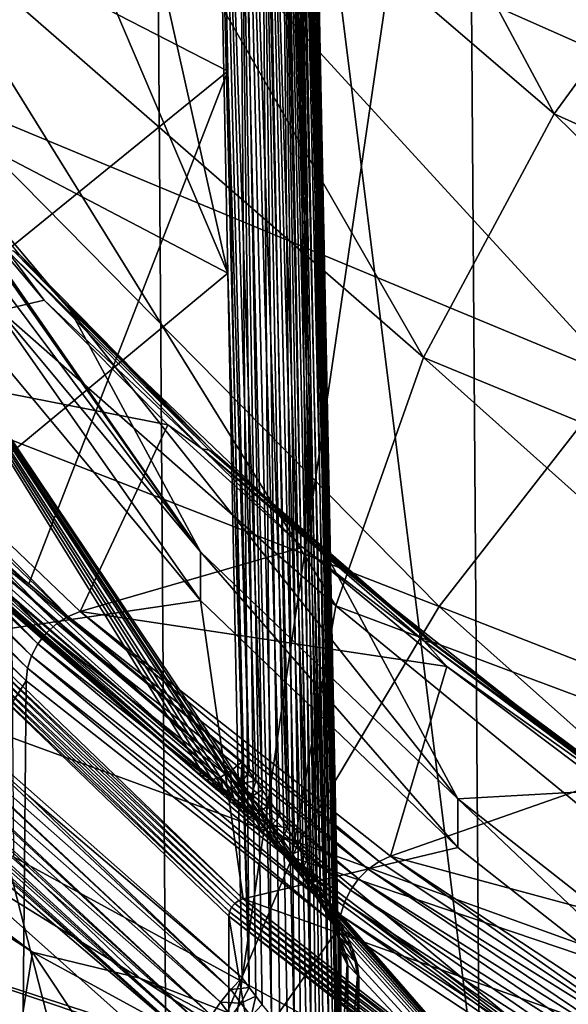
# Model space of a CAD drawing. Header units: metres. Extents: x -109 to 109, y -78 to 121.
# Tile 396 of 656: x -19.42 to -17.66, y -62.37 to -59.21. Entities that reach past the tile are written whole.
import ezdxf

# ---------------------------------------------------------------- set-up
doc = ezdxf.new("R2010")
doc.units = ezdxf.units.M
doc.layers.add('solid_508554_SW0001', color=7, linetype='CONTINUOUS')

msp = doc.modelspace()

# ---------------------------------------------------------------- linework, layer by layer
at = {"layer": 'solid_508554_SW0001'}
for points in [[(-17.944492, -62.709682, 15.484876), (-18.029377, -50.841457, 8.534775), (-19.532137, -50.021473, 9.955032)], [(-19.440191, -61.893551, 16.898458), (-17.944492, -62.709682, 15.484876), (-19.532137, -50.021473, 9.955032)], [(-16.312243, -63.457523, 14.189581), (-16.389404, -51.592838, 7.233348), (-18.029377, -50.841457, 8.534775)], [(-17.944492, -62.709682, 15.484876), (-16.312243, -63.457523, 14.189581), (-18.029377, -50.841457, 8.534775)], [(-20.641497, -50.914703, 8.418381), (-19.02648, -51.757244, 6.959062), (-20.549398, -63.05127, 15.519061)], [(-19.02648, -51.757244, 6.959062), (-18.941599, -63.890045, 14.06626), (-20.549398, -63.05127, 15.519061)], [(-19.02648, -51.757244, 6.959062), (-17.274378, -52.528263, 5.623614), (-18.941599, -63.890045, 14.06626)], [(-17.274378, -52.528263, 5.623614), (-17.197321, -64.657623, 12.736773), (-18.941599, -63.890045, 14.06626)], [(-19.88336, -58.791054, 34.678253), (-18.751396, -59.372459, 35.027596), (-18.796524, -57.156048, 33.695839)], [(-18.68384, -61.6194, 36.376766), (-18.796524, -57.156048, 33.695839), (-18.751396, -59.372459, 35.027596)], [(-18.641369, -61.679024, 36.405682), (-18.718899, -57.160484, 33.686584), (-18.796524, -57.156048, 33.695839)], [(-18.66218, -61.649467, 36.392166), (-18.641369, -61.679024, 36.405682), (-18.796524, -57.156048, 33.695839)], [(-18.68384, -61.6194, 36.376766), (-18.66218, -61.649467, 36.392166), (-18.796524, -57.156048, 33.695839)], [(-18.560406, -61.801609, 36.445557), (-18.646563, -57.175045, 33.660385), (-18.718899, -57.160484, 33.686584)], [(-18.584919, -61.763161, 36.435844), (-18.560406, -61.801609, 36.445557), (-18.718899, -57.160484, 33.686584)], [(-18.611891, -61.722263, 36.42271), (-18.584919, -61.763161, 36.435844), (-18.718899, -57.160484, 33.686584)], [(-18.641369, -61.679024, 36.405682), (-18.611891, -61.722263, 36.42271), (-18.718899, -57.160484, 33.686584)], [(-18.499353, -61.903954, 36.458202), (-18.584446, -57.198734, 33.619019), (-18.646563, -57.175045, 33.660385)], [(-18.5177, -61.872025, 36.45644), (-18.499353, -61.903954, 36.458202), (-18.646563, -57.175045, 33.660385)], [(-18.538019, -61.837906, 36.452316), (-18.5177, -61.872025, 36.45644), (-18.646563, -57.175045, 33.660385)], [(-18.560406, -61.801609, 36.445557), (-18.538019, -61.837906, 36.452316), (-18.646563, -57.175045, 33.660385)], [(-18.44364, -62.011032, 36.446461), (-18.536776, -57.229939, 33.565308), (-18.584446, -57.198734, 33.619019)], [(-18.455074, -61.987312, 36.451794), (-18.44364, -62.011032, 36.446461), (-18.584446, -57.198734, 33.619019)], [(-18.468122, -61.961575, 36.455666), (-18.455074, -61.987312, 36.451794), (-18.584446, -57.198734, 33.619019)], [(-18.482849, -61.933819, 36.457874), (-18.468122, -61.961575, 36.455666), (-18.584446, -57.198734, 33.619019)], [(-18.499353, -61.903954, 36.458202), (-18.482849, -61.933819, 36.457874), (-18.584446, -57.198734, 33.619019)], [(-18.41238, -62.086407, 36.414314), (-18.506804, -57.266533, 33.502907), (-18.536776, -57.229939, 33.565308)], [(-18.425285, -62.05254, 36.432159), (-18.41238, -62.086407, 36.414314), (-18.536776, -57.229939, 33.565308)], [(-18.44364, -62.011032, 36.446461), (-18.425285, -62.05254, 36.432159), (-18.536776, -57.229939, 33.565308)], [(-17.704557, -59.509113, 40.804409), (-19.419413, -58.037533, 40.039486), (-18.904879, -57.270119, 41.36869)], [(-17.704557, -59.509113, 40.804409), (-18.904879, -57.270119, 41.36869), (-17.150713, -58.748363, 42.12207)], [(-18.506804, -57.266533, 33.502907), (-18.397896, -62.152397, 36.348068), (-18.496571, -57.306026, 33.436073)], [(-18.399374, -62.135303, 36.371914), (-18.397896, -62.152397, 36.348068), (-18.506804, -57.266533, 33.502907)], [(-18.404032, -62.11356, 36.394089), (-18.399374, -62.135303, 36.371914), (-18.506804, -57.266533, 33.502907)], [(-18.41238, -62.086407, 36.414314), (-18.404032, -62.11356, 36.394089), (-18.506804, -57.266533, 33.502907)], [(-18.397896, -62.152397, 36.348068), (-18.496571, -57.609501, 32.910439), (-18.496571, -57.306026, 33.436073)], [(-18.404106, -62.575062, 35.594505), (-18.506796, -57.647617, 32.842846), (-18.496571, -57.609501, 32.910439)], [(-18.397896, -62.152397, 36.348068), (-18.397896, -62.55455, 35.651524), (-18.496571, -57.609501, 32.910439)], [(-18.399399, -62.566738, 35.624565), (-18.496571, -57.609501, 32.910439), (-18.397896, -62.55455, 35.651524)], [(-18.399399, -62.566738, 35.624565), (-18.404106, -62.575062, 35.594505), (-18.496571, -57.609501, 32.910439)], [(-18.425508, -62.577377, 35.522408), (-18.53676, -57.683361, 32.779949), (-18.506796, -57.647617, 32.842846)], [(-18.412527, -62.578945, 35.560745), (-18.425508, -62.577377, 35.522408), (-18.506796, -57.647617, 32.842846)], [(-18.404106, -62.575062, 35.594505), (-18.412527, -62.578945, 35.560745), (-18.506796, -57.647617, 32.842846)], [(-18.483166, -62.540085, 35.406803), (-18.584425, -57.714279, 32.726063), (-18.53676, -57.683361, 32.779949)], [(-18.468435, -62.552074, 35.431908), (-18.483166, -62.540085, 35.406803), (-18.53676, -57.683361, 32.779949)], [(-18.455376, -62.56163, 35.456108), (-18.468435, -62.552074, 35.431908), (-18.53676, -57.683361, 32.779949)], [(-18.443922, -62.568913, 35.479301), (-18.455376, -62.56163, 35.456108), (-18.53676, -57.683361, 32.779949)], [(-18.425508, -62.577377, 35.522408), (-18.443922, -62.568913, 35.479301), (-18.53676, -57.683361, 32.779949)], [(-19.697702, -59.443077, 42.127827), (-19.072004, -58.641312, 43.516521), (-21.198177, -57.703152, 41.718082)], [(-18.538305, -62.487286, 35.326668), (-18.646545, -57.738262, 32.68486), (-18.584425, -57.714279, 32.726063)], [(-18.518005, -62.507915, 35.354099), (-18.538305, -62.487286, 35.326668), (-18.584425, -57.714279, 32.726063)], [(-18.49967, -62.525414, 35.380817), (-18.518005, -62.507915, 35.354099), (-18.584425, -57.714279, 32.726063)], [(-18.483166, -62.540085, 35.406803), (-18.49967, -62.525414, 35.380817), (-18.584425, -57.714279, 32.726063)], [(-18.683865, -62.31287, 35.17556), (-18.796516, -57.75948, 32.650669), (-18.718884, -57.753681, 32.659142)], [(-18.612059, -62.403923, 35.24152), (-18.718884, -57.753681, 32.659142), (-18.646545, -57.738262, 32.68486)], [(-18.662237, -62.341198, 35.193871), (-18.683865, -62.31287, 35.17556), (-18.718884, -57.753681, 32.659142)], [(-18.641466, -62.367638, 35.212669), (-18.662237, -62.341198, 35.193871), (-18.718884, -57.753681, 32.659142)], [(-18.612059, -62.403923, 35.24152), (-18.641466, -62.367638, 35.212669), (-18.718884, -57.753681, 32.659142)], [(-18.58514, -62.435692, 35.270298), (-18.612059, -62.403923, 35.24152), (-18.646545, -57.738262, 32.68486)], [(-18.560663, -62.463299, 35.298672), (-18.58514, -62.435692, 35.270298), (-18.646545, -57.738262, 32.68486)], [(-18.538305, -62.487286, 35.326668), (-18.560663, -62.463299, 35.298672), (-18.646545, -57.738262, 32.68486)], [(-18.751398, -60.021015, 33.904263), (-19.88336, -59.427773, 33.57542), (-19.716505, -57.75948, 32.650669)], [(-18.751398, -60.021015, 33.904263), (-19.716505, -57.75948, 32.650669), (-19.25651, -57.75948, 32.650669)], [(-18.751398, -60.021015, 33.904263), (-19.25651, -57.75948, 32.650669), (-18.796516, -57.75948, 32.650669)], [(-18.751398, -60.021015, 33.904263), (-18.796516, -57.75948, 32.650669), (-18.683865, -62.31287, 35.17556)], [(-16.806164, -59.645794, 44.938564), (-18.316025, -57.868122, 44.855724), (-19.072004, -58.641312, 43.516521)], [(-16.806164, -59.645794, 44.938564), (-15.9977, -58.967403, 46.113567), (-18.316025, -57.868122, 44.855724)], [(-18.123713, -60.291103, 39.449966), (-19.809559, -58.823067, 38.678905), (-19.419413, -58.037533, 40.039486)], [(-18.123713, -60.291103, 39.449966), (-19.419413, -58.037533, 40.039486), (-17.704557, -59.509113, 40.804409)], [(-17.499825, -60.355247, 43.709755), (-19.072004, -58.641312, 43.516521), (-19.697702, -59.443077, 42.127827)], [(-17.499825, -60.355247, 43.709755), (-16.806164, -59.645794, 44.938564), (-19.072004, -58.641312, 43.516521)], [(-17.704557, -59.509113, 40.804409), (-17.150713, -58.748363, 42.12207), (-15.557302, -60.481857, 42.137756)], [(-19.88336, -58.791054, 34.678253), (-20.050219, -60.426064, 35.660664), (-18.751396, -59.372459, 35.027596)], [(-18.404993, -61.088379, 38.069046), (-20.072819, -59.621681, 37.295662), (-19.809559, -58.823067, 38.678905)], [(-18.404993, -61.088379, 38.069046), (-19.809559, -58.823067, 38.678905), (-18.123713, -60.291103, 39.449966)], [(-19.341503, -60.107101, 24.191444), (-20.087774, -60.283066, 23.886663), (-20.031881, -59.286644, 25.612522)], [(-19.463596, -59.944637, 24.480799), (-19.341503, -60.107101, 24.191444), (-20.031881, -59.286644, 25.612522)], [(-19.961403, -59.303051, 25.652235), (-19.946928, -59.320854, 25.668741), (-19.257683, -60.13974, 24.250393)], [(-19.961403, -59.303051, 25.652235), (-19.257683, -60.13974, 24.250393), (-19.420513, -59.960987, 24.512655)], [(-19.95879, -59.308186, 25.724571), (-19.958778, -59.310047, 25.740465), (-18.839952, -60.915432, 24.991379)], [(-19.9575, -59.308479, 25.709118), (-19.95879, -59.308186, 25.724571), (-18.839952, -60.915432, 24.991379)], [(-19.958778, -59.310047, 25.740465), (-19.95739, -59.314152, 25.756504), (-18.839952, -60.915432, 24.991379)], [(-19.955, -59.310818, 25.694426), (-19.9575, -59.308479, 25.709118), (-18.839952, -60.915432, 24.991379)], [(-19.95739, -59.314152, 25.756504), (-19.954578, -59.320534, 25.772284), (-18.839952, -60.915432, 24.991379)], [(-19.951418, -59.315022, 25.680874), (-19.955, -59.310818, 25.694426), (-18.839952, -60.915432, 24.991379)], [(-19.954578, -59.320534, 25.772284), (-19.95035, -59.329128, 25.787268), (-18.839952, -60.915432, 24.991379)], [(-19.946928, -59.320854, 25.668741), (-19.951418, -59.315022, 25.680874), (-18.839952, -60.915432, 24.991379)], [(-19.95035, -59.329128, 25.787268), (-19.944773, -59.339767, 25.800953), (-18.839952, -60.915432, 24.991379)], [(-19.257683, -60.13974, 24.250393), (-19.946928, -59.320854, 25.668741), (-18.839952, -60.915432, 24.991379)], [(-19.944773, -59.339767, 25.800953), (-19.938005, -59.352139, 25.812811), (-18.839952, -60.915432, 24.991379)], [(-19.938005, -59.352139, 25.812811), (-19.73229, -59.721828, 26.117285), (-18.839952, -60.915432, 24.991379)], [(-20.050219, -60.426064, 35.660664), (-19.390108, -61.017544, 36.01606), (-18.751396, -59.372459, 35.027596)], [(-19.390108, -61.017544, 36.01606), (-18.706264, -61.588871, 36.359348), (-18.751396, -59.372459, 35.027596)], [(-18.751396, -59.372459, 35.027596), (-18.706264, -61.588871, 36.359348), (-18.68384, -61.6194, 36.376766)], [(-18.751398, -60.021015, 33.904263), (-20.050219, -61.096073, 34.500172), (-19.88336, -59.427773, 33.57542)], [(-18.073944, -61.090916, 42.435535), (-19.697702, -59.443077, 42.127827), (-20.188845, -60.267937, 40.699127)], [(-18.073944, -61.090916, 42.435535), (-17.499825, -60.355247, 43.709755), (-19.697702, -59.443077, 42.127827)], [(-18.123713, -60.291103, 39.449966), (-17.704557, -59.509113, 40.804409), (-16.031416, -61.152794, 40.975662)], [(-17.704557, -59.509113, 40.804409), (-15.557302, -60.481857, 42.137756), (-16.031416, -61.152794, 40.975662)], [(-18.5462, -61.894901, 36.672203), (-20.072819, -59.621681, 37.295662), (-18.404993, -61.088379, 38.069046)], [(-18.588032, -61.847954, 36.674793), (-20.072819, -59.621681, 37.295662), (-18.5462, -61.894901, 36.672203)], [(-18.806547, -61.638927, 36.625889), (-18.843311, -61.608612, 36.609211), (-20.072819, -59.621681, 37.295662)], [(-19.532162, -61.033104, 36.263409), (-20.072819, -59.621681, 37.295662), (-18.843311, -61.608612, 36.609211)], [(-18.770363, -61.67001, 36.640114), (-18.806547, -61.638927, 36.625889), (-20.072819, -59.621681, 37.295662)], [(-18.734632, -61.701992, 36.65192), (-18.770363, -61.67001, 36.640114), (-20.072819, -59.621681, 37.295662)], [(-18.682837, -61.750683, 36.664982), (-18.734632, -61.701992, 36.65192), (-20.072819, -59.621681, 37.295662)], [(-18.650311, -61.782791, 36.670525), (-18.682837, -61.750683, 36.664982), (-20.072819, -59.621681, 37.295662)], [(-18.633833, -61.799522, 36.672531), (-18.650311, -61.782791, 36.670525), (-20.072819, -59.621681, 37.295662)], [(-18.588032, -61.847954, 36.674793), (-18.633833, -61.799522, 36.672531), (-20.072819, -59.621681, 37.295662)], [(-19.73229, -59.721828, 26.117285), (-19.527185, -60.09037, 26.420424), (-18.839952, -60.915432, 24.991379)], [(-19.463596, -59.944637, 24.480799), (-18.834684, -60.584473, 23.372578), (-19.341503, -60.107101, 24.191444)], [(-18.811941, -60.588505, 23.38892), (-18.834684, -60.584473, 23.372578), (-19.463596, -59.944637, 24.480799)], [(-19.440094, -59.949448, 24.495804), (-18.811941, -60.588505, 23.38892), (-19.463596, -59.944637, 24.480799)], [(-18.792994, -60.599403, 23.406887), (-18.811941, -60.588505, 23.38892), (-19.440094, -59.949448, 24.495804)], [(-19.420513, -59.960987, 24.512655), (-18.792994, -60.599403, 23.406887), (-19.440094, -59.949448, 24.495804)], [(-19.420513, -59.960987, 24.512655), (-19.257683, -60.13974, 24.250393), (-18.792994, -60.599403, 23.406887)], [(-18.751398, -60.021015, 33.904263), (-18.706264, -62.282558, 35.157852), (-20.050219, -61.096073, 34.500172)], [(-18.683865, -62.31287, 35.17556), (-18.706264, -62.282558, 35.157852), (-18.751398, -60.021015, 33.904263)], [(-19.527185, -60.09037, 26.420424), (-19.527723, -60.245522, 26.511694), (-18.840124, -61.071129, 25.081699)], [(-18.839952, -60.915432, 24.991379), (-19.527185, -60.09037, 26.420424), (-18.840124, -61.071129, 25.081699)], [(-19.341503, -60.107101, 24.191444), (-18.943964, -60.507477, 23.497974), (-20.087774, -60.283066, 23.886663)], [(-18.834684, -60.584473, 23.372578), (-18.943964, -60.507477, 23.497974), (-19.341503, -60.107101, 24.191444)], [(-19.257683, -60.13974, 24.250393), (-18.839952, -60.915432, 24.991379), (-18.013329, -61.708157, 23.618336)], [(-18.434237, -60.927029, 22.886766), (-19.257683, -60.13974, 24.250393), (-18.013329, -61.708157, 23.618336)], [(-18.792994, -60.599403, 23.406887), (-19.257683, -60.13974, 24.250393), (-18.434237, -60.927029, 22.886766)], [(-19.584198, -61.180492, 24.808702), (-18.840124, -61.071129, 25.081699), (-19.527723, -60.245522, 26.511694)], [(-18.524599, -61.847782, 41.124611), (-20.188845, -60.267937, 40.699127), (-20.542078, -61.110256, 39.240185)], [(-18.524599, -61.847782, 41.124611), (-18.073944, -61.090916, 42.435535), (-20.188845, -60.267937, 40.699127)], [(-19.264669, -61.122131, 22.443283), (-20.127817, -60.296791, 23.872812), (-20.087774, -60.283066, 23.886663)], [(-18.943964, -60.507477, 23.497974), (-19.226339, -61.10677, 22.459972), (-20.087774, -60.283066, 23.886663)], [(-19.264669, -61.122131, 22.443283), (-20.087774, -60.283066, 23.886663), (-19.226339, -61.10677, 22.459972)], [(-19.301098, -61.145321, 22.432381), (-20.165878, -60.31842, 23.864613), (-20.127817, -60.296791, 23.872812)], [(-19.264669, -61.122131, 22.443283), (-19.301098, -61.145321, 22.432381), (-20.127817, -60.296791, 23.872812)], [(-18.404993, -61.088379, 38.069046), (-18.123713, -60.291103, 39.449966), (-16.390022, -61.841415, 39.782932)], [(-18.123713, -60.291103, 39.449966), (-16.031416, -61.152794, 40.975662), (-16.390022, -61.841415, 39.782932)], [(-19.36121, -61.210251, 22.429787), (-20.228683, -60.380775, 23.866478), (-20.200066, -60.346886, 23.862467)], [(-19.333818, -61.175186, 22.427807), (-20.200066, -60.346886, 23.862467), (-20.165878, -60.31842, 23.864613)], [(-19.333818, -61.175186, 22.427807), (-19.36121, -61.210251, 22.429787), (-20.200066, -60.346886, 23.862467)], [(-19.301098, -61.145321, 22.432381), (-19.333818, -61.175186, 22.427807), (-20.165878, -60.31842, 23.864613)], [(-19.381914, -61.248772, 22.438221), (-20.250315, -60.418407, 23.87645), (-20.228683, -60.380775, 23.866478)], [(-19.36121, -61.210251, 22.429787), (-19.381914, -61.248772, 22.438221), (-20.228683, -60.380775, 23.866478)], [(-15.818118, -61.971386, 43.791054), (-17.499825, -60.355247, 43.709755), (-18.073944, -61.090916, 42.435535)], [(-19.394901, -61.288837, 22.452694), (-20.263885, -60.45792, 23.891888), (-20.250315, -60.418407, 23.87645)], [(-19.381914, -61.248772, 22.438221), (-19.394901, -61.288837, 22.452694), (-20.250315, -60.418407, 23.87645)], [(-18.839243, -61.631966, 36.561951), (-20.197104, -60.43729, 35.905411), (-19.532162, -61.033104, 36.263409)], [(-18.839243, -61.631966, 36.561951), (-20.196196, -60.450249, 35.882221), (-20.197104, -60.43729, 35.905411)], [(-20.088715, -60.452946, 35.684971), (-19.390108, -61.017544, 36.01606), (-20.050219, -60.426064, 35.660664)], [(-20.263885, -60.45792, 23.891888), (-19.39953, -61.328468, 22.472488), (-20.268721, -60.497353, 23.912024)], [(-19.394901, -61.288837, 22.452694), (-19.39953, -61.328468, 22.472488), (-20.263885, -60.45792, 23.891888)], [(-18.839243, -61.631966, 36.561951), (-20.192741, -60.460896, 35.858303), (-20.196196, -60.450249, 35.882221)], [(-18.825863, -61.645115, 36.512463), (-20.185251, -60.470551, 35.8288), (-20.192741, -60.460896, 35.858303)], [(-18.839243, -61.631966, 36.561951), (-18.825863, -61.645115, 36.512463), (-20.192741, -60.460896, 35.858303)], [(-18.825863, -61.645115, 36.512463), (-20.178419, -60.474869, 35.809361), (-20.185251, -60.470551, 35.8288)], [(-18.825863, -61.645115, 36.512463), (-20.162874, -60.478371, 35.775658), (-20.178419, -60.474869, 35.809361)], [(-18.804108, -61.647114, 36.464256), (-20.130962, -60.473045, 35.727295), (-20.155136, -60.478233, 35.762012)], [(-18.775501, -61.637817, 36.420708), (-20.124521, -60.470749, 35.719559), (-20.130962, -60.473045, 35.727295)], [(-18.804108, -61.647114, 36.464256), (-18.775501, -61.637817, 36.420708), (-20.130962, -60.473045, 35.727295)], [(-18.775501, -61.637817, 36.420708), (-20.092216, -60.455021, 35.687801), (-20.124521, -60.470749, 35.719559)], [(-18.742046, -61.617882, 36.384869), (-20.088715, -60.452946, 35.684971), (-20.092216, -60.455021, 35.687801)], [(-18.775501, -61.637817, 36.420708), (-18.742046, -61.617882, 36.384869), (-20.092216, -60.455021, 35.687801)], [(-20.088715, -60.452946, 35.684971), (-18.706264, -61.588871, 36.359348), (-19.390108, -61.017544, 36.01606)], [(-18.742046, -61.617882, 36.384869), (-18.706264, -61.588871, 36.359348), (-20.088715, -60.452946, 35.684971)], [(-20.293991, -62.733044, 25.203707), (-20.268721, -60.497353, 23.912024), (-19.39953, -61.328468, 22.472488)], [(-18.804108, -61.647114, 36.464256), (-20.155136, -60.478233, 35.762012), (-20.162874, -60.478371, 35.775658)], [(-18.825863, -61.645115, 36.512463), (-18.804108, -61.647114, 36.464256), (-20.162874, -60.478371, 35.775658)], [(-18.943964, -60.507477, 23.497974), (-18.512758, -60.899654, 22.818703), (-19.226339, -61.10677, 22.459972)], [(-18.834684, -60.584473, 23.372578), (-18.512758, -60.899654, 22.818703), (-18.943964, -60.507477, 23.497974)], [(-18.834684, -60.584473, 23.372578), (-18.121756, -61.201885, 22.303183), (-18.512758, -60.899654, 22.818703)], [(-18.099873, -61.205177, 22.320818), (-18.121756, -61.201885, 22.303183), (-18.834684, -60.584473, 23.372578)], [(-18.811941, -60.588505, 23.38892), (-18.099873, -61.205177, 22.320818), (-18.834684, -60.584473, 23.372578)], [(-18.081642, -61.21545, 22.339861), (-18.099873, -61.205177, 22.320818), (-18.811941, -60.588505, 23.38892)], [(-18.792994, -60.599403, 23.406887), (-18.081642, -61.21545, 22.339861), (-18.811941, -60.588505, 23.38892)], [(-18.792994, -60.599403, 23.406887), (-18.434237, -60.927029, 22.886766), (-18.081642, -61.21545, 22.339861)], [(-18.512758, -60.899654, 22.818703), (-18.049091, -61.282467, 22.155653), (-19.226339, -61.10677, 22.459972)], [(-18.839952, -60.915432, 24.991379), (-18.840124, -61.071129, 25.081699), (-18.013329, -61.86404, 23.708336)], [(-18.013329, -61.708157, 23.618336), (-18.839952, -60.915432, 24.991379), (-18.013329, -61.86404, 23.708336)], [(-18.121756, -61.201885, 22.303183), (-18.049091, -61.282467, 22.155653), (-18.512758, -60.899654, 22.818703)], [(-17.48233, -61.677242, 21.587362), (-18.434237, -60.927029, 22.886766), (-18.013329, -61.708157, 23.618336)], [(-18.081642, -61.21545, 22.339861), (-18.434237, -60.927029, 22.886766), (-17.48233, -61.677242, 21.587362)], [(-18.839243, -61.631966, 36.561951), (-19.532162, -61.033104, 36.263409), (-18.843311, -61.608612, 36.609211)], [(-19.584198, -61.180492, 24.808702), (-18.702929, -62.028023, 23.340733), (-18.840124, -61.071129, 25.081699)], [(-18.702929, -62.028023, 23.340733), (-18.013329, -61.86404, 23.708336), (-18.840124, -61.071129, 25.081699)], [(-18.742046, -62.319164, 35.170216), (-20.088715, -61.130566, 34.511303), (-20.050219, -61.096073, 34.500172)], [(-18.706264, -62.282558, 35.157852), (-19.390108, -61.699596, 34.834713), (-20.050219, -61.096073, 34.500172)], [(-18.742046, -62.319164, 35.170216), (-20.050219, -61.096073, 34.500172), (-19.390108, -61.699596, 34.834713)], [(-19.264669, -61.122131, 22.443283), (-19.226339, -61.10677, 22.459972), (-18.266451, -61.90847, 21.081303)], [(-18.049091, -61.282467, 22.155653), (-18.230108, -61.891544, 21.1007), (-19.226339, -61.10677, 22.459972)], [(-18.266451, -61.90847, 21.081303), (-19.226339, -61.10677, 22.459972), (-18.230108, -61.891544, 21.1007)], [(-18.5462, -61.894901, 36.672203), (-18.404993, -61.088379, 38.069046), (-16.630539, -62.542767, 38.568161)], [(-16.337065, -62.63636, 42.639282), (-18.073944, -61.090916, 42.435535), (-18.524599, -61.847782, 41.124611)], [(-18.404993, -61.088379, 38.069046), (-16.390022, -61.841415, 39.782932), (-16.630539, -62.542767, 38.568161)], [(-16.337065, -62.63636, 42.639282), (-15.818118, -61.971386, 43.791054), (-18.073944, -61.090916, 42.435535)], [(-18.848715, -62.620667, 39.785931), (-20.542078, -61.110256, 39.240185), (-20.754988, -61.964287, 37.76096)], [(-18.848715, -62.620667, 39.785931), (-18.524599, -61.847782, 41.124611), (-20.542078, -61.110256, 39.240185)], [(-18.775501, -62.360168, 35.169559), (-20.124521, -61.169422, 34.509426), (-20.092216, -61.134052, 34.511684)], [(-18.775501, -62.360168, 35.169559), (-20.092216, -61.134052, 34.511684), (-20.088715, -61.130566, 34.511303)], [(-18.742046, -62.319164, 35.170216), (-18.775501, -62.360168, 35.169559), (-20.088715, -61.130566, 34.511303)], [(-19.264669, -61.122131, 22.443283), (-18.300993, -61.933147, 21.067825), (-19.301098, -61.145321, 22.432381)], [(-19.264669, -61.122131, 22.443283), (-18.266451, -61.90847, 21.081303), (-18.300993, -61.933147, 21.067825)], [(-18.804108, -62.402527, 35.155838), (-20.130964, -61.177265, 34.507545), (-20.124521, -61.169422, 34.509426)], [(-18.775501, -62.360168, 35.169559), (-18.804108, -62.402527, 35.155838), (-20.124521, -61.169422, 34.509426)], [(-19.301098, -61.145321, 22.432381), (-18.332018, -61.964348, 21.060936), (-19.333818, -61.175186, 22.427807)], [(-19.301098, -61.145321, 22.432381), (-18.300993, -61.933147, 21.067825), (-18.332018, -61.964348, 21.060936)], [(-18.804108, -62.402527, 35.155838), (-20.155136, -61.209927, 34.494678), (-20.130964, -61.177265, 34.507545)], [(-19.612057, -61.194397, 24.801775), (-19.622686, -61.206501, 24.803057), (-18.729532, -62.043133, 23.331717)], [(-19.598764, -61.185413, 24.803724), (-19.612057, -61.194397, 24.801775), (-18.716839, -62.033577, 23.334663)], [(-19.612057, -61.194397, 24.801775), (-18.729532, -62.043133, 23.331717), (-18.716839, -62.033577, 23.334663)], [(-19.598764, -61.185413, 24.803724), (-18.702929, -62.028023, 23.340733), (-19.584198, -61.180492, 24.808702)], [(-19.598764, -61.185413, 24.803724), (-18.716839, -62.033577, 23.334663), (-18.702929, -62.028023, 23.340733)], [(-19.333818, -61.175186, 22.427807), (-18.35799, -62.00053, 21.06098), (-19.36121, -61.210251, 22.429787)], [(-19.333818, -61.175186, 22.427807), (-18.332018, -61.964348, 21.060936), (-18.35799, -62.00053, 21.06098)], [(-18.121756, -61.201885, 22.303183), (-17.32799, -61.794128, 21.277388), (-18.049091, -61.282467, 22.155653)], [(-17.307066, -61.796703, 21.296261), (-17.32799, -61.794128, 21.277388), (-18.121756, -61.201885, 22.303183)], [(-18.099873, -61.205177, 22.320818), (-17.307066, -61.796703, 21.296261), (-18.121756, -61.201885, 22.303183)], [(-18.825863, -62.443275, 35.130005), (-20.178419, -61.249252, 34.468094), (-20.162874, -61.221813, 34.487976)], [(-18.825863, -62.443275, 35.130005), (-20.162874, -61.221813, 34.487976), (-20.155136, -61.209927, 34.494678)], [(-18.804108, -62.402527, 35.155838), (-18.825863, -62.443275, 35.130005), (-20.155136, -61.209927, 34.494678)], [(-19.629543, -61.220463, 24.807436), (-19.63191, -61.234825, 24.814457), (-18.746231, -62.069958, 23.336067)], [(-19.622686, -61.206501, 24.803057), (-19.629543, -61.220463, 24.807436), (-18.739683, -62.055698, 23.332201)], [(-19.629543, -61.220463, 24.807436), (-18.746231, -62.069958, 23.336067), (-18.739683, -62.055698, 23.332201)], [(-19.622686, -61.206501, 24.803057), (-18.739683, -62.055698, 23.332201), (-18.729532, -62.043133, 23.331717)], [(-19.36121, -61.210251, 22.429787), (-18.377621, -62.039898, 21.067951), (-19.381914, -61.248772, 22.438221)], [(-19.36121, -61.210251, 22.429787), (-18.35799, -62.00053, 21.06098), (-18.377621, -62.039898, 21.067951)], [(-17.289633, -61.806381, 21.316336), (-17.307066, -61.796703, 21.296261), (-18.099873, -61.205177, 22.320818)], [(-18.081642, -61.21545, 22.339861), (-17.289633, -61.806381, 21.316336), (-18.099873, -61.205177, 22.320818)], [(-18.081642, -61.21545, 22.339861), (-17.48233, -61.677242, 21.587362), (-17.289633, -61.806381, 21.316336)], [(-18.839243, -62.479561, 35.093872), (-20.192741, -61.284649, 34.431522), (-20.185251, -61.263927, 34.454636)], [(-18.839243, -62.479561, 35.093872), (-20.185251, -61.263927, 34.454636), (-20.178419, -61.249252, 34.468094)], [(-18.825863, -62.443275, 35.130005), (-18.839243, -62.479561, 35.093872), (-20.178419, -61.249252, 34.468094)], [(-19.63191, -61.234825, 24.814457), (-19.642294, -63.817482, 26.331379), (-19.215124, -64.252457, 25.577984)], [(-19.63191, -61.234825, 24.814457), (-19.215124, -64.252457, 25.577984), (-18.749451, -64.677437, 24.8419)], [(-18.748493, -62.084423, 23.342911), (-19.63191, -61.234825, 24.814457), (-18.749451, -64.677437, 24.8419)], [(-18.746231, -62.069958, 23.336067), (-19.63191, -61.234825, 24.814457), (-18.748493, -62.084423, 23.342911)], [(-19.381914, -61.248772, 22.438221), (-18.389935, -62.080494, 21.081507), (-19.394901, -61.288837, 22.452694)], [(-19.381914, -61.248772, 22.438221), (-18.377621, -62.039898, 21.067951), (-18.389935, -62.080494, 21.081507)], [(-20.192741, -61.284649, 34.431522), (-18.843311, -62.508812, 35.050018), (-20.196196, -61.300037, 34.410339)], [(-18.839243, -62.479561, 35.093872), (-18.843311, -62.508812, 35.050018), (-20.192741, -61.284649, 34.431522)], [(-19.394901, -61.288837, 22.452694), (-18.394325, -62.120312, 21.100973), (-19.39953, -61.328468, 22.472488)], [(-19.394901, -61.288837, 22.452694), (-18.389935, -62.080494, 21.081507), (-18.394325, -62.120312, 21.100973)], [(-18.049091, -61.282467, 22.155653), (-17.55438, -61.654808, 21.510742), (-18.230108, -61.891544, 21.1007)], [(-17.32799, -61.794128, 21.277388), (-17.55438, -61.654808, 21.510742), (-18.049091, -61.282467, 22.155653)], [(-19.526442, -63.122643, 19.768057), (-19.378862, -62.199871, 17.134737), (-20.722363, -61.324429, 18.651047)], [(-20.3864, -61.445717, 18.06547), (-20.722363, -61.324429, 18.651047), (-19.378862, -62.199871, 17.134737)], [(-19.419039, -63.57019, 23.753725), (-20.293991, -62.733044, 25.203707), (-19.39953, -61.328468, 22.472488)], [(-20.197104, -61.313644, 34.387524), (-18.843311, -62.508812, 35.050018), (-20.072819, -62.109833, 32.986061)], [(-20.197104, -61.313644, 34.387524), (-19.532162, -61.921585, 34.724514), (-18.843311, -62.508812, 35.050018)], [(-20.196196, -61.300037, 34.410339), (-18.843311, -62.508812, 35.050018), (-19.532162, -61.921585, 34.724514)], [(-19.419039, -63.57019, 23.753725), (-19.39953, -61.328468, 22.472488), (-18.394325, -62.120312, 21.100973)], [(-19.034279, -62.283001, 16.61525), (-20.3864, -61.445717, 18.06547), (-19.378862, -62.199871, 17.134737)], [(-19.034279, -62.283001, 16.61525), (-19.440191, -61.893551, 16.898458), (-20.3864, -61.445717, 18.06547)], [(-18.839243, -61.631966, 36.561951), (-18.843311, -61.608612, 36.609211), (-18.806547, -61.638927, 36.625889)], [(-18.709644, -61.658867, 36.411945), (-18.706264, -61.588871, 36.359348), (-18.742046, -61.617882, 36.384869)], [(-18.709644, -61.658867, 36.411945), (-18.68384, -61.6194, 36.376766), (-18.706264, -61.588871, 36.359348)], [(-18.794497, -61.665756, 36.594822), (-18.839243, -61.631966, 36.561951), (-18.806547, -61.638927, 36.625889)], [(-18.794497, -61.665756, 36.594822), (-18.825863, -61.645115, 36.512463), (-18.839243, -61.631966, 36.561951)], [(-18.785473, -61.679855, 36.544754), (-18.804108, -61.647114, 36.464256), (-18.825863, -61.645115, 36.512463)], [(-18.785473, -61.679855, 36.544754), (-18.825863, -61.645115, 36.512463), (-18.794497, -61.665756, 36.594822)], [(-18.794497, -61.665756, 36.594822), (-18.806547, -61.638927, 36.625889), (-18.770363, -61.67001, 36.640114)], [(-18.765743, -61.685055, 36.496651), (-18.775501, -61.637817, 36.420708), (-18.804108, -61.647114, 36.464256)], [(-18.740711, -61.677155, 36.450695), (-18.742046, -61.617882, 36.384869), (-18.775501, -61.637817, 36.420708)], [(-18.740711, -61.677155, 36.450695), (-18.775501, -61.637817, 36.420708), (-18.765743, -61.685055, 36.496651)], [(-18.709644, -61.658867, 36.411945), (-18.742046, -61.617882, 36.384869), (-18.740711, -61.677155, 36.450695)], [(-18.709644, -61.658867, 36.411945), (-18.66218, -61.649467, 36.392166), (-18.68384, -61.6194, 36.376766)], [(-18.765743, -61.685055, 36.496651), (-18.804108, -61.647114, 36.464256), (-18.785473, -61.679855, 36.544754)], [(-18.748018, -61.702091, 36.624138), (-18.794497, -61.665756, 36.594822), (-18.770363, -61.67001, 36.640114)], [(-18.785473, -61.679855, 36.544754), (-18.794497, -61.665756, 36.594822), (-18.748018, -61.702091, 36.624138)], [(-18.748018, -61.702091, 36.624138), (-18.770363, -61.67001, 36.640114), (-18.734632, -61.701992, 36.65192)], [(-18.709644, -61.658867, 36.411945), (-18.740711, -61.677155, 36.450695), (-18.704929, -61.718388, 36.477646)], [(-18.676785, -61.701454, 36.436146), (-18.66218, -61.649467, 36.392166), (-18.709644, -61.658867, 36.411945)], [(-18.676785, -61.701454, 36.436146), (-18.709644, -61.658867, 36.411945), (-18.704929, -61.718388, 36.477646)], [(-18.676785, -61.701454, 36.436146), (-18.641369, -61.679024, 36.405682), (-18.66218, -61.649467, 36.392166)], [(-17.55438, -61.654808, 21.510742), (-16.478456, -62.364006, 20.282372), (-18.230108, -61.891544, 21.1007)], [(-18.742046, -62.319164, 35.170216), (-19.390108, -61.699596, 34.834713), (-18.706264, -62.282558, 35.157852)], [(-18.743496, -61.716892, 36.573795), (-18.785473, -61.679855, 36.544754), (-18.748018, -61.702091, 36.624138)], [(-18.765743, -61.685055, 36.496651), (-18.785473, -61.679855, 36.544754), (-18.743496, -61.716892, 36.573795)], [(-18.740711, -61.677155, 36.450695), (-18.765743, -61.685055, 36.496651), (-18.725941, -61.725227, 36.525738)], [(-18.725941, -61.725227, 36.525738), (-18.765743, -61.685055, 36.496651), (-18.743496, -61.716892, 36.573795)], [(-18.699989, -61.740982, 36.649517), (-18.748018, -61.702091, 36.624138), (-18.734632, -61.701992, 36.65192)], [(-18.743496, -61.716892, 36.573795), (-18.748018, -61.702091, 36.624138), (-18.699989, -61.740982, 36.649517)], [(-18.704929, -61.718388, 36.477646), (-18.740711, -61.677155, 36.450695), (-18.725941, -61.725227, 36.525738)], [(-18.699989, -61.740982, 36.649517), (-18.734632, -61.701992, 36.65192), (-18.682837, -61.750683, 36.664982)], [(-18.676785, -61.701454, 36.436146), (-18.704929, -61.718388, 36.477646), (-18.668324, -61.761436, 36.501225)], [(-18.643625, -61.745518, 36.457207), (-18.641369, -61.679024, 36.405682), (-18.676785, -61.701454, 36.436146)], [(-18.643625, -61.745518, 36.457207), (-18.676785, -61.701454, 36.436146), (-18.668324, -61.761436, 36.501225)], [(-18.643625, -61.745518, 36.457207), (-18.611891, -61.722263, 36.42271), (-18.641369, -61.679024, 36.405682)], [(-17.48233, -61.677242, 21.587362), (-18.013329, -61.708157, 23.618336), (-17.053596, -62.46246, 22.311848)], [(-18.013329, -61.708157, 23.618336), (-18.013329, -61.86404, 23.708336), (-17.053362, -62.618511, 22.401556)], [(-17.053596, -62.46246, 22.311848), (-18.013329, -61.708157, 23.618336), (-17.053362, -62.618511, 22.401556)], [(-18.700094, -61.756222, 36.599216), (-18.743496, -61.716892, 36.573795), (-18.699989, -61.740982, 36.649517)], [(-18.725941, -61.725227, 36.525738), (-18.743496, -61.716892, 36.573795), (-18.700094, -61.756222, 36.599216)], [(-18.704929, -61.718388, 36.477646), (-18.725941, -61.725227, 36.525738), (-18.684877, -61.767597, 36.551117)], [(-18.684877, -61.767597, 36.551117), (-18.725941, -61.725227, 36.525738), (-18.700094, -61.756222, 36.599216)], [(-18.668324, -61.761436, 36.501225), (-18.704929, -61.718388, 36.477646), (-18.684877, -61.767597, 36.551117)], [(-18.610352, -61.790932, 36.474815), (-18.611891, -61.722263, 36.42271), (-18.643625, -61.745518, 36.457207)], [(-18.610352, -61.790932, 36.474815), (-18.584919, -61.763161, 36.435844), (-18.611891, -61.722263, 36.42271)], [(-18.700094, -61.756222, 36.599216), (-18.699989, -61.740982, 36.649517), (-18.650311, -61.782791, 36.670525)], [(-18.655451, -61.797867, 36.62059), (-18.700094, -61.756222, 36.599216), (-18.650311, -61.782791, 36.670525)], [(-18.684877, -61.767597, 36.551117), (-18.700094, -61.756222, 36.599216), (-18.655451, -61.797867, 36.62059)], [(-18.699989, -61.740982, 36.649517), (-18.682837, -61.750683, 36.664982), (-18.650311, -61.782791, 36.670525)], [(-18.668324, -61.761436, 36.501225), (-18.684877, -61.767597, 36.551117), (-18.642756, -61.812149, 36.572323)], [(-18.642756, -61.812149, 36.572323), (-18.684877, -61.767597, 36.551117), (-18.655451, -61.797867, 36.62059)], [(-18.643625, -61.745518, 36.457207), (-18.668324, -61.761436, 36.501225), (-18.631084, -61.806244, 36.521038)], [(-18.631084, -61.806244, 36.521038), (-18.668324, -61.761436, 36.501225), (-18.642756, -61.812149, 36.572323)], [(-18.610352, -61.790932, 36.474815), (-18.643625, -61.745518, 36.457207), (-18.631084, -61.806244, 36.521038)], [(-18.610352, -61.790932, 36.474815), (-18.560406, -61.801609, 36.445557), (-18.584919, -61.763161, 36.435844)], [(-18.655451, -61.797867, 36.62059), (-18.650311, -61.782791, 36.670525), (-18.633833, -61.799522, 36.672531)], [(-18.609789, -61.841885, 36.637383), (-18.655451, -61.797867, 36.62059), (-18.633833, -61.799522, 36.672531)], [(-18.642756, -61.812149, 36.572323), (-18.655451, -61.797867, 36.62059), (-18.609789, -61.841885, 36.637383)], [(-18.609789, -61.841885, 36.637383), (-18.633833, -61.799522, 36.672531), (-18.588032, -61.847954, 36.674793)], [(-18.610352, -61.790932, 36.474815), (-18.631084, -61.806244, 36.521038), (-18.593441, -61.852741, 36.536587)], [(-18.577185, -61.837555, 36.488564), (-18.560406, -61.801609, 36.445557), (-18.610352, -61.790932, 36.474815)], [(-18.577185, -61.837555, 36.488564), (-18.610352, -61.790932, 36.474815), (-18.593441, -61.852741, 36.536587)], [(-18.577185, -61.837555, 36.488564), (-18.538019, -61.837906, 36.452316), (-18.560406, -61.801609, 36.445557)], [(-18.631084, -61.806244, 36.521038), (-18.642756, -61.812149, 36.572323), (-18.599829, -61.858898, 36.588764)], [(-18.599829, -61.858898, 36.588764), (-18.642756, -61.812149, 36.572323), (-18.609789, -61.841885, 36.637383)], [(-18.593441, -61.852741, 36.536587), (-18.631084, -61.806244, 36.521038), (-18.599829, -61.858898, 36.588764)], [(-16.744415, -63.320492, 41.454334), (-18.524599, -61.847782, 41.124611), (-18.848715, -62.620667, 39.785931)], [(-18.702929, -62.028023, 23.340733), (-17.053362, -62.618511, 22.401556), (-18.013329, -61.86404, 23.708336)], [(-18.563406, -61.888336, 36.64893), (-18.609789, -61.841885, 36.637383), (-18.588032, -61.847954, 36.674793)], [(-18.599829, -61.858898, 36.588764), (-18.609789, -61.841885, 36.637383), (-18.563406, -61.888336, 36.64893)], [(-18.593441, -61.852741, 36.536587), (-18.599829, -61.858898, 36.588764), (-18.55644, -61.907848, 36.599697)], [(-18.55644, -61.907848, 36.599697), (-18.599829, -61.858898, 36.588764), (-18.563406, -61.888336, 36.64893)], [(-18.577185, -61.837555, 36.488564), (-18.593441, -61.852741, 36.536587), (-18.555708, -61.900856, 36.547241)], [(-18.555708, -61.900856, 36.547241), (-18.593441, -61.852741, 36.536587), (-18.55644, -61.907848, 36.599697)], [(-18.563406, -61.888336, 36.64893), (-18.588032, -61.847954, 36.674793), (-18.5462, -61.894901, 36.672203)], [(-18.544418, -61.885223, 36.497952), (-18.538019, -61.837906, 36.452316), (-18.577185, -61.837555, 36.488564)], [(-18.544418, -61.885223, 36.497952), (-18.577185, -61.837555, 36.488564), (-18.555708, -61.900856, 36.547241)], [(-18.544418, -61.885223, 36.497952), (-18.5177, -61.872025, 36.45644), (-18.538019, -61.837906, 36.452316)], [(-16.744415, -63.320492, 41.454334), (-16.337065, -62.63636, 42.639282), (-18.524599, -61.847782, 41.124611)], [(-19.034279, -62.283001, 16.61525), (-17.944492, -62.709682, 15.484876), (-19.440191, -61.893551, 16.898458)], [(-18.516716, -61.937286, 36.654388), (-18.563406, -61.888336, 36.64893), (-18.5462, -61.894901, 36.672203)], [(-18.55644, -61.907848, 36.599697), (-18.563406, -61.888336, 36.64893), (-18.516716, -61.937286, 36.654388)], [(-18.544418, -61.885223, 36.497952), (-18.555708, -61.900856, 36.547241), (-18.518328, -61.950466, 36.552193)], [(-18.5462, -61.894901, 36.672203), (-16.630539, -62.542767, 38.568161), (-16.751232, -63.251785, 37.340099)], [(-18.508944, -61.939358, 36.665401), (-18.5462, -61.894901, 36.672203), (-16.751232, -63.251785, 37.340099)], [(-18.516716, -61.937286, 36.654388), (-18.5462, -61.894901, 36.672203), (-18.508944, -61.939358, 36.665401)], [(-18.512445, -61.933697, 36.502338), (-18.5177, -61.872025, 36.45644), (-18.544418, -61.885223, 36.497952)], [(-18.512445, -61.933697, 36.502338), (-18.544418, -61.885223, 36.497952), (-18.518328, -61.950466, 36.552193)], [(-18.512445, -61.933697, 36.502338), (-18.499353, -61.903954, 36.458202), (-18.5177, -61.872025, 36.45644)], [(-18.266451, -61.90847, 21.081303), (-18.230108, -61.891544, 21.1007), (-17.149288, -62.651989, 19.79705)], [(-16.478456, -62.364006, 20.282372), (-17.109613, -62.629749, 19.822092), (-18.230108, -61.891544, 21.1007)], [(-17.149288, -62.651989, 19.79705), (-18.230108, -61.891544, 21.1007), (-17.109613, -62.629749, 19.822092)], [(-18.555708, -61.900856, 36.547241), (-18.55644, -61.907848, 36.599697), (-18.513094, -61.958981, 36.604164)], [(-18.513094, -61.958981, 36.604164), (-18.55644, -61.907848, 36.599697), (-18.516716, -61.937286, 36.654388)], [(-18.518328, -61.950466, 36.552193), (-18.555708, -61.900856, 36.547241), (-18.513094, -61.958981, 36.604164)], [(-18.512445, -61.933697, 36.502338), (-18.482849, -61.933819, 36.457874), (-18.499353, -61.903954, 36.458202)], [(-18.300993, -61.933147, 21.067825), (-18.266451, -61.90847, 21.081303), (-17.149288, -62.651989, 19.79705)], [(-18.512445, -61.933697, 36.502338), (-18.518328, -61.950466, 36.552193), (-18.481958, -62.001339, 36.550419)], [(-18.518328, -61.950466, 36.552193), (-18.513094, -61.958981, 36.604164), (-18.470552, -62.012184, 36.600952)], [(-18.481958, -62.001339, 36.550419), (-18.518328, -61.950466, 36.552193), (-18.470552, -62.012184, 36.600952)], [(-18.516716, -61.937286, 36.654388), (-18.508944, -61.939358, 36.665401), (-18.475685, -61.981682, 36.654858)], [(-18.516716, -61.937286, 36.654388), (-18.475685, -61.981682, 36.654858), (-18.470205, -61.988949, 36.65263)], [(-18.513094, -61.958981, 36.604164), (-18.516716, -61.937286, 36.654388), (-18.470205, -61.988949, 36.65263)], [(-18.470552, -62.012184, 36.600952), (-18.513094, -61.958981, 36.604164), (-18.470205, -61.988949, 36.65263)], [(-18.481829, -61.98262, 36.500916), (-18.482849, -61.933819, 36.457874), (-18.512445, -61.933697, 36.502338)], [(-18.481829, -61.98262, 36.500916), (-18.512445, -61.933697, 36.502338), (-18.481958, -62.001339, 36.550419)], [(-18.475685, -61.981682, 36.654858), (-18.508944, -61.939358, 36.665401), (-16.751232, -63.251785, 37.340099)], [(-18.481829, -61.98262, 36.500916), (-18.468122, -61.961575, 36.455666), (-18.482849, -61.933819, 36.457874)], [(-18.332018, -61.964348, 21.060936), (-18.300993, -61.933147, 21.067825), (-17.186323, -62.684441, 19.780422)], [(-18.300993, -61.933147, 21.067825), (-17.149288, -62.651989, 19.79705), (-17.186323, -62.684441, 19.780422)], [(-19.044073, -63.404297, 38.428646), (-20.754988, -61.964287, 37.76096), (-20.826118, -62.824192, 36.271564)], [(-19.044073, -63.404297, 38.428646), (-18.848715, -62.620667, 39.785931), (-20.754988, -61.964287, 37.76096)], [(-18.481829, -61.98262, 36.500916), (-18.481958, -62.001339, 36.550419), (-18.447601, -62.05302, 36.54068)], [(-18.453379, -62.031403, 36.492718), (-18.468122, -61.961575, 36.455666), (-18.481829, -61.98262, 36.500916)], [(-18.453379, -62.031403, 36.492718), (-18.481829, -61.98262, 36.500916), (-18.447601, -62.05302, 36.54068)], [(-18.475685, -61.981682, 36.654858), (-16.751232, -63.251785, 37.340099), (-16.751232, -63.963367, 36.107601)], [(-18.470205, -61.988949, 36.65263), (-18.475685, -61.981682, 36.654858), (-16.751232, -63.963367, 36.107601)], [(-18.470552, -62.012184, 36.600952), (-18.470205, -61.988949, 36.65263), (-18.446173, -62.021957, 36.64093)], [(-18.446173, -62.021957, 36.64093), (-18.470205, -61.988949, 36.65263), (-16.751232, -63.963367, 36.107601)], [(-18.453379, -62.031403, 36.492718), (-18.455074, -61.987312, 36.451794), (-18.468122, -61.961575, 36.455666)], [(-18.453379, -62.031403, 36.492718), (-18.44364, -62.011032, 36.446461), (-18.455074, -61.987312, 36.451794)], [(-18.35799, -62.00053, 21.06098), (-18.332018, -61.964348, 21.060936), (-17.218178, -62.724899, 19.773363)], [(-18.332018, -61.964348, 21.060936), (-17.186323, -62.684441, 19.780422), (-17.218178, -62.724899, 19.773363)], [(-18.481958, -62.001339, 36.550419), (-18.470552, -62.012184, 36.600952), (-18.430008, -62.06712, 36.588562)], [(-18.447601, -62.05302, 36.54068), (-18.481958, -62.001339, 36.550419), (-18.430008, -62.06712, 36.588562)], [(-18.470552, -62.012184, 36.600952), (-18.446173, -62.021957, 36.64093), (-18.420504, -62.059757, 36.624161)], [(-18.430008, -62.06712, 36.588562), (-18.470552, -62.012184, 36.600952), (-18.420504, -62.059757, 36.624161)], [(-18.428265, -62.079094, 36.476654), (-18.44364, -62.011032, 36.446461), (-18.453379, -62.031403, 36.492718)], [(-18.420504, -62.059757, 36.624161), (-18.446173, -62.021957, 36.64093), (-16.751232, -63.963367, 36.107601)], [(-18.428265, -62.079094, 36.476654), (-18.425285, -62.05254, 36.432159), (-18.44364, -62.011032, 36.446461)], [(-18.377621, -62.039898, 21.067951), (-18.35799, -62.00053, 21.06098), (-17.242702, -62.770626, 19.776346)], [(-18.35799, -62.00053, 21.06098), (-17.218178, -62.724899, 19.773363), (-17.242702, -62.770626, 19.776346)], [(-21.053436, -62.026573, 29.545044), (-19.809559, -62.908447, 31.602818), (-19.419413, -63.693977, 30.242237)], [(-20.33606, -63.086842, 28.218485), (-21.053436, -62.026573, 29.545044), (-19.419413, -63.693977, 30.242237)], [(-18.739683, -62.055698, 23.332201), (-18.746231, -62.069958, 23.336067), (-17.710045, -62.862556, 21.934679)], [(-18.729532, -62.043133, 23.331717), (-18.739683, -62.055698, 23.332201), (-17.700451, -62.849556, 21.934952)], [(-18.739683, -62.055698, 23.332201), (-17.710045, -62.862556, 21.934679), (-17.700451, -62.849556, 21.934952)], [(-18.716839, -62.033577, 23.334663), (-18.729532, -62.043133, 23.331717), (-17.688456, -62.839451, 21.938845)], [(-18.729532, -62.043133, 23.331717), (-17.700451, -62.849556, 21.934952), (-17.688456, -62.839451, 21.938845)], [(-18.716839, -62.033577, 23.334663), (-17.675308, -62.833302, 21.945951), (-18.702929, -62.028023, 23.340733)], [(-18.716839, -62.033577, 23.334663), (-17.688456, -62.839451, 21.938845), (-17.675308, -62.833302, 21.945951)], [(-18.702929, -62.028023, 23.340733), (-17.675308, -62.833302, 21.945951), (-17.053362, -62.618511, 22.401556)], [(-18.453379, -62.031403, 36.492718), (-18.447601, -62.05302, 36.54068), (-18.416761, -62.104637, 36.521553)], [(-18.428265, -62.079094, 36.476654), (-18.453379, -62.031403, 36.492718), (-18.416761, -62.104637, 36.521553)], [(-18.447601, -62.05302, 36.54068), (-18.430008, -62.06712, 36.588562), (-18.393299, -62.12299, 36.565304)], [(-18.416761, -62.104637, 36.521553), (-18.447601, -62.05302, 36.54068), (-18.393299, -62.12299, 36.565304)], [(-18.408085, -62.124157, 36.451736), (-18.425285, -62.05254, 36.432159), (-18.428265, -62.079094, 36.476654)], [(-18.408085, -62.124157, 36.451736), (-18.41238, -62.086407, 36.414314), (-18.425285, -62.05254, 36.432159)], [(-18.389935, -62.080494, 21.081507), (-18.377621, -62.039898, 21.067951), (-17.258238, -62.818535, 19.789173)], [(-18.377621, -62.039898, 21.067951), (-17.242702, -62.770626, 19.776346), (-17.258238, -62.818535, 19.789173)], [(-18.748493, -62.084423, 23.342911), (-18.749451, -64.677437, 24.8419), (-18.246204, -65.091568, 24.124603)], [(-18.746231, -62.069958, 23.336067), (-18.748493, -62.084423, 23.342911), (-17.716232, -62.877098, 21.938057)], [(-17.71837, -62.891663, 21.944733), (-18.748493, -62.084423, 23.342911), (-18.246204, -65.091568, 24.124603)], [(-17.716232, -62.877098, 21.938057), (-18.748493, -62.084423, 23.342911), (-17.71837, -62.891663, 21.944733)], [(-18.746231, -62.069958, 23.336067), (-17.716232, -62.877098, 21.938057), (-17.710045, -62.862556, 21.934679)], [(-18.430008, -62.06712, 36.588562), (-18.420504, -62.059757, 36.624161), (-18.398474, -62.095074, 36.604973)], [(-18.430008, -62.06712, 36.588562), (-18.398474, -62.095074, 36.604973), (-18.379896, -62.127926, 36.583668)], [(-18.393299, -62.12299, 36.565304), (-18.430008, -62.06712, 36.588562), (-18.379896, -62.127926, 36.583668)], [(-18.428265, -62.079094, 36.476654), (-18.416761, -62.104637, 36.521553), (-18.39159, -62.154594, 36.491768)], [(-18.408085, -62.124157, 36.451736), (-18.428265, -62.079094, 36.476654), (-18.39159, -62.154594, 36.491768)], [(-18.398474, -62.095074, 36.604973), (-18.420504, -62.059757, 36.624161), (-16.751232, -63.963367, 36.107601)], [(-18.408085, -62.124157, 36.451736), (-18.404032, -62.11356, 36.394089), (-18.41238, -62.086407, 36.414314)], [(-18.389935, -62.080494, 21.081507), (-17.263735, -62.865166, 19.810846), (-18.394325, -62.120312, 21.100973)], [(-18.389935, -62.080494, 21.081507), (-17.258238, -62.818535, 19.789173), (-17.263735, -62.865166, 19.810846)], [(-18.404993, -63.512947, 33.869568), (-19.809559, -62.908447, 31.602818), (-20.072819, -62.109833, 32.986061)], [(-18.806562, -62.538399, 35.067924), (-18.404993, -63.512947, 33.869568), (-20.072819, -62.109833, 32.986061)], [(-18.843311, -62.508812, 35.050018), (-18.806562, -62.538399, 35.067924), (-20.072819, -62.109833, 32.986061)], [(-18.416761, -62.104637, 36.521553), (-18.393299, -62.12299, 36.565304), (-18.363096, -62.178135, 36.529652)], [(-18.39159, -62.154594, 36.491768), (-18.416761, -62.104637, 36.521553), (-18.363096, -62.178135, 36.529652)], [(-18.394766, -62.164352, 36.417572), (-18.404032, -62.11356, 36.394089), (-18.408085, -62.124157, 36.451736)], [(-18.394766, -62.164352, 36.417572), (-18.399374, -62.135303, 36.371914), (-18.404032, -62.11356, 36.394089)], [(-18.379896, -62.127926, 36.583668), (-18.398474, -62.095074, 36.604973), (-16.751232, -63.963367, 36.107601)], [(-18.406265, -64.367546, 22.372667), (-19.419039, -63.57019, 23.753725), (-18.394325, -62.120312, 21.100973)], [(-18.408085, -62.124157, 36.451736), (-18.39159, -62.154594, 36.491768), (-18.374758, -62.200314, 36.450851)], [(-18.394766, -62.164352, 36.417572), (-18.408085, -62.124157, 36.451736), (-18.374758, -62.200314, 36.450851)], [(-18.406265, -64.367546, 22.372667), (-18.394325, -62.120312, 21.100973), (-17.263735, -62.865166, 19.810846)], [(-18.389458, -62.198689, 36.376049), (-18.397896, -62.152397, 36.348068), (-18.399374, -62.135303, 36.371914)], [(-18.394766, -62.164352, 36.417572), (-18.389458, -62.198689, 36.376049), (-18.399374, -62.135303, 36.371914)], [(-18.393299, -62.12299, 36.565304), (-18.379896, -62.127926, 36.583668), (-18.364582, -62.158371, 36.56052)], [(-18.363096, -62.178135, 36.529652), (-18.393299, -62.12299, 36.565304), (-18.364582, -62.158371, 36.56052)], [(-18.364582, -62.158371, 36.56052), (-18.379896, -62.127926, 36.583668), (-16.751232, -63.963367, 36.107601)], [(-18.397896, -62.152397, 36.348068), (-18.397825, -62.356972, 36.001816), (-18.397896, -62.55455, 35.651524)], [(-18.389458, -62.198689, 36.376049), (-18.397825, -62.356972, 36.001816), (-18.397896, -62.152397, 36.348068)], [(-18.394766, -62.164352, 36.417572), (-18.368752, -62.238422, 36.400074), (-18.389458, -62.198689, 36.376049)], [(-18.394766, -62.164352, 36.417572), (-18.374758, -62.200314, 36.450851), (-18.368752, -62.238422, 36.400074)], [(-18.39159, -62.154594, 36.491768), (-18.363096, -62.178135, 36.529652), (-18.342772, -62.229675, 36.481113)], [(-18.374758, -62.200314, 36.450851), (-18.39159, -62.154594, 36.491768), (-18.342772, -62.229675, 36.481113)], [(-18.352346, -62.186474, 36.535755), (-18.364582, -62.158371, 36.56052), (-16.751232, -63.963367, 36.107601)], [(-18.363096, -62.178135, 36.529652), (-18.364582, -62.158371, 36.56052), (-18.352346, -62.186474, 36.535755)], [(-18.342772, -62.229675, 36.481113), (-18.363096, -62.178135, 36.529652), (-18.352346, -62.186474, 36.535755)], [(-19.526442, -63.122643, 19.768057), (-18.231358, -63.92461, 18.379013), (-19.378862, -62.199871, 17.134737)], [(-18.231358, -63.92461, 18.379013), (-17.88788, -63.013432, 15.725612), (-19.378862, -62.199871, 17.134737)], [(-19.034279, -62.283001, 16.61525), (-19.378862, -62.199871, 17.134737), (-17.88788, -63.013432, 15.725612)], [(-18.389458, -62.198689, 36.376049), (-18.397896, -62.55455, 35.651524), (-18.397825, -62.356972, 36.001816)], [(-18.389458, -62.198689, 36.376049), (-18.389458, -62.601925, 35.67762), (-18.397896, -62.55455, 35.651524)], [(-18.389458, -62.198689, 36.376049), (-18.368752, -62.238422, 36.400074), (-18.389458, -62.601925, 35.67762)], [(-18.374758, -62.200314, 36.450851), (-18.335487, -62.273647, 36.421379), (-18.366673, -62.24128, 36.401806)], [(-18.374758, -62.200314, 36.450851), (-18.342772, -62.229675, 36.481113), (-18.335487, -62.273647, 36.421379)], [(-18.374758, -62.200314, 36.450851), (-18.366673, -62.24128, 36.401806), (-18.368752, -62.238422, 36.400074)], [(-18.336424, -62.236061, 36.481964), (-18.352346, -62.186474, 36.535755), (-16.751232, -63.963367, 36.107601)], [(-18.342772, -62.229675, 36.481113), (-18.352346, -62.186474, 36.535755), (-18.336424, -62.236061, 36.481964)], [(-18.368752, -62.238422, 36.400074), (-18.368752, -62.642601, 35.700016), (-18.389458, -62.601925, 35.67762)], [(-18.368752, -62.238422, 36.400074), (-18.366673, -62.24128, 36.401806), (-18.368752, -62.642601, 35.700016)], [(-18.366673, -62.24128, 36.401806), (-18.366673, -62.645527, 35.70163), (-18.368752, -62.642601, 35.700016)], [(-18.366673, -62.24128, 36.401806), (-18.335487, -62.273647, 36.421379), (-18.366673, -62.645527, 35.70163)], [(-18.342772, -62.229675, 36.481113), (-18.336424, -62.236061, 36.481964), (-18.331244, -62.276989, 36.423401)], [(-18.342772, -62.229675, 36.481113), (-18.331244, -62.276989, 36.423401), (-18.335487, -62.273647, 36.421379)], [(-18.331244, -62.276989, 36.423401), (-18.336424, -62.236061, 36.481964), (-16.751232, -63.963367, 36.107601)], [(-20.680838, -62.26865, 21.247215), (-19.668835, -63.709923, 22.798845), (-18.570929, -64.522125, 21.392069)], [(-20.680838, -62.26865, 21.247215), (-18.570929, -64.522125, 21.392069), (-19.526442, -63.122643, 19.768057)], [(-18.335487, -62.273647, 36.421379), (-18.335487, -62.678665, 35.719872), (-18.366673, -62.645527, 35.70163)], [(-18.335487, -62.273647, 36.421379), (-18.331244, -62.276989, 36.423401), (-18.335487, -62.678665, 35.719872)], [(-18.335487, -62.678665, 35.719872), (-18.331244, -62.276989, 36.423401), (-18.331173, -62.483059, 36.074612)], [(-18.331173, -62.483059, 36.074612), (-18.331244, -62.276989, 36.423401), (-16.751232, -63.963367, 36.107601)], [(-17.545015, -63.059937, 15.269559), (-19.034279, -62.283001, 16.61525), (-17.88788, -63.013432, 15.725612)], [(-17.545015, -63.059937, 15.269559), (-17.944492, -62.709682, 15.484876), (-19.034279, -62.283001, 16.61525)], [(-18.742046, -62.319164, 35.170216), (-18.706264, -62.282558, 35.157852), (-18.683865, -62.31287, 35.17556)], [(-18.709644, -62.363106, 35.192173), (-18.775501, -62.360168, 35.169559), (-18.742046, -62.319164, 35.170216)], [(-18.709644, -62.363106, 35.192173), (-18.742046, -62.319164, 35.170216), (-18.683865, -62.31287, 35.17556)], [(-18.709644, -62.363106, 35.192173), (-18.683865, -62.31287, 35.17556), (-18.662237, -62.341198, 35.193871)], [(-18.740709, -62.405807, 35.188633), (-18.804108, -62.402527, 35.155838), (-18.775501, -62.360168, 35.169559)], [(-18.709644, -62.363106, 35.192173), (-18.740709, -62.405807, 35.188633), (-18.775501, -62.360168, 35.169559)], [(-18.709644, -62.363106, 35.192173), (-18.676781, -62.405357, 35.216957), (-18.740709, -62.405807, 35.188633)], [(-18.709644, -62.363106, 35.192173), (-18.662237, -62.341198, 35.193871), (-18.676781, -62.405357, 35.216957)], [(-18.676781, -62.405357, 35.216957), (-18.662237, -62.341198, 35.193871), (-18.641466, -62.367638, 35.212669)]]:
    msp.add_3dface(points, dxfattribs=at)

doc.saveas('drawing.dxf')
